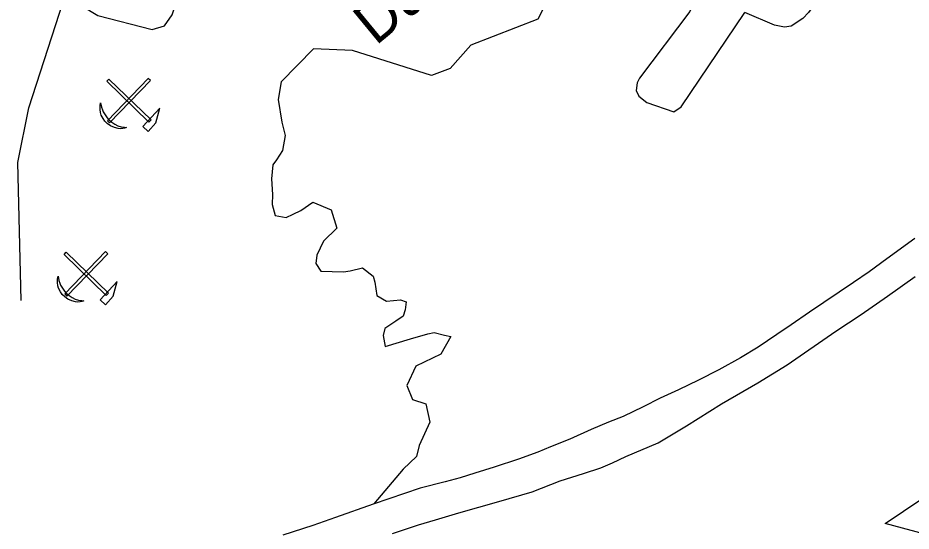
# Model space of a CAD drawing. Extents: x 2104537 to 2336408, y 34176 to 229611.
# Drawn here: x 2289475 to 2292690, y 71538 to 73383 of the extents above; entities that cross this region are included whole.
import ezdxf

# ---------------------------------------------------------------- set-up
doc = ezdxf.new("R2010")
doc.units = 0
for name, color, linetype in [('Exist Boundary Political City Limit New', 7, 'Continuous'), ('Exist Geographical Quarry CELL', 7, 'Continuous'), ('Exist Hydrographic Creek Single Shore', 7, 'Continuous'), ('Exist Hydrographic River Shore', 7, 'Continuous'), ('Exist Road Non-System Type 51', 7, 'Continuous'), ('Map Preparation Boundary City Limit Buffer Line', 7, 'Continuous'), ('Old_Level_32', 7, 'Continuous')]:
    doc.layers.add(name, color=color, linetype=linetype)

msp = doc.modelspace()

# ---------------------------------------------------------------- linework, layer by layer
at = {"layer": 'Exist Boundary Political City Limit New'}
msp.add_lwpolyline([(2294356.8, 71395.4), (2294585, 71030.5), (2292596.8, 71564.8), (2293894, 72437.9), (2294259, 72027.4), (2294630.8, 71538.7), (2294356.8, 71395.4)], dxfattribs=at)
at = {"layer": 'Exist Geographical Quarry CELL'}
for points in [[(2289954.5, 73016.1), (2289947.1, 73008.3), (2289794.9, 73155.3), (2289802.4, 73163)], [(2289952.1, 73158), (2289944.3, 73165.5), (2289797.4, 73013.3), (2289805.1, 73005.8)], [(2289866.7, 72988.7), (2289859.2, 72986.4), (2289853.4, 72985), (2289843.8, 72984.3), (2289835.7, 72985.2), (2289823.4, 72988.7), (2289809.1, 72994.6), (2289797.2, 73003), (2289788.3, 73011.1), (2289781.7, 73021.1), (2289775.6, 73033.6), (2289773, 73042.9), (2289771.5, 73054.1), (2289771.8, 73066.4), (2289773.2, 73077.1), (2289776.4, 73062.2), (2289779.3, 73052.6), (2289782.3, 73045.5), (2289789.2, 73033.8), (2289796.1, 73023.8), (2289801.2, 73017.2), (2289813.4, 73007.8), (2289823.7, 73000.5), (2289835.6, 72995.1), (2289847.4, 72991.5), (2289859.2, 72989.6)], [(2289925.5, 72992.8), (2289944, 72974.4), (2289971.5, 73005.3), (2289985.9, 73057.8)], [(2289801.1, 72393), (2289793.6, 72385.3), (2289641.5, 72532.2), (2289648.9, 72540)], [(2289798.6, 72535), (2289790.9, 72542.5), (2289643.9, 72390.3), (2289651.7, 72382.8)], [(2289713.2, 72365.7), (2289705.8, 72363.4), (2289699.9, 72361.9), (2289690.3, 72361.2), (2289682.3, 72362.2), (2289669.9, 72365.7), (2289655.7, 72371.6), (2289643.8, 72379.9), (2289634.8, 72388.1), (2289628.2, 72398.1), (2289622.1, 72410.6), (2289619.6, 72419.9), (2289618, 72431.1), (2289618.4, 72443.3), (2289619.8, 72454.1), (2289623, 72439.2), (2289625.8, 72429.6), (2289628.9, 72422.4), (2289635.8, 72410.8), (2289642.6, 72400.8), (2289647.8, 72394.2), (2289660, 72384.8), (2289670.3, 72377.5), (2289682.1, 72372.1), (2289693.9, 72368.5), (2289705.7, 72366.6)], [(2289772, 72369.7), (2289790.5, 72351.4), (2289818, 72382.3), (2289832.5, 72434.8)]]:
    msp.add_lwpolyline(points, close=True, dxfattribs=at)
at = {"layer": 'Exist Hydrographic Creek Single Shore'}
for points in [[(2291461.9, 73608), (2291345.9, 73378.1), (2291105, 73284.3), (2291030.9, 73200.4), (2290963.9, 73175.5), (2290679.9, 73266.2), (2290539, 73272.2), (2290423, 73153), (2290411.7, 73089.8), (2290425, 73008.1), (2290437.1, 72960.3), (2290427.3, 72906.3), (2290405.7, 72873.1), (2290393.4, 72854.2), (2290387.5, 72804.3), (2290391.6, 72748.4), (2290390.8, 72712.4), (2290401.8, 72672.5), (2290441.2, 72664.9), (2290466, 72677.1), (2290494.1, 72690.8), (2290537, 72720.1), (2290602.4, 72693.2), (2290622.7, 72627.4), (2290575.1, 72579.7), (2290550.7, 72529.3), (2290547.2, 72500.4), (2290565.5, 72472.8), (2290647.3, 72469.7), (2290671.5, 72473.5), (2290715.2, 72483.9), (2290753.5, 72454.1), (2290759.6, 72432.1), (2290766.6, 72384.9), (2290801.9, 72364.4), (2290851.9, 72368.6), (2290872.2, 72362), (2290868.5, 72333), (2290862.2, 72310.7), (2290835.5, 72292.8), (2290814.2, 72278.5), (2290796.1, 72266.5), (2290790.2, 72240.7), (2290797.4, 72201.4)], [(2290797.4, 72201.4), (2290888.4, 72228.9), (2290950.8, 72246.9)], [(2291033.6, 72237.1), (2290996.9, 72173.4), (2290906.9, 72131.1), (2290875.1, 72061.1), (2290895.2, 72011.3), (2290943.4, 71995.5), (2290957.7, 71929.6), (2290919.4, 71846)], [(2290950.8, 72246.9), (2290973.1, 72251.2), (2291010.8, 72242.4), (2291033.6, 72237.1)], [(2290919.4, 71846), (2290910, 71805.6), (2290862, 71759.9), (2290756.2, 71635.3)]]:
    msp.add_lwpolyline(points, dxfattribs=at)
at = {"layer": 'Exist Hydrographic River Shore'}
for points in [[(2292703.3, 72589.3), (2292602.2, 72516.5), (2292538.6, 72469.5), (2292482.8, 72431.2), (2292323.6, 72324.4), (2292258.5, 72279.7), (2292206.6, 72244.6), (2292138.8, 72198.4), (2292076.1, 72160.2), (2291997.9, 72117.4), (2291924, 72080.1), (2291852.5, 72045.4), (2291786.6, 72015.5), (2291725, 71984.9), (2291653.2, 71950.2), (2291601.3, 71929.9), (2291537.8, 71903.2), (2291462, 71868.6), (2291392.3, 71840.4), (2291346.3, 71821.6), (2291276.6, 71796.7), (2291188.8, 71767.9), (2291119.2, 71745.6), (2291067.4, 71729.2), (2291013.3, 71714.8), (2290923.6, 71691.9), (2290753.9, 71634.5), (2290618.5, 71586.9)], [(2291881.5, 71916.3), (2292007, 71994.9), (2292138, 72070.4), (2292243.6, 72135.7), (2292418.4, 72257), (2292510.1, 72315.9), (2292605.2, 72382), (2292704.6, 72453.2)], [(2290823.1, 71528.9), (2290916.5, 71559.9), (2290978.5, 71578.4), (2291062.3, 71603), (2291134.2, 71623.9), (2291205.8, 71644.5), (2291325.5, 71679.3), (2291427.3, 71718.3), (2291511.2, 71745.3), (2291572.9, 71765.4), (2291614.6, 71783.6), (2291662.6, 71806.3), (2291779.9, 71854.9), (2291881.5, 71916.3)], [(2290618.5, 71586.9), (2290536.6, 71558.3), (2290429, 71523.3)]]:
    msp.add_lwpolyline(points, dxfattribs=at)
at = {"layer": 'Exist Road Non-System Type 51'}
for points in [[(2289653.2, 73486.3), (2289671.6, 73455.6), (2289699.2, 73424.9), (2289732.9, 73409.6), (2289763.6, 73391.2), (2289958.4, 73341.4), (2290002.6, 73354.3), (2290030.3, 73394.3), (2290140.7, 73731.7), (2290159.1, 73854.5), (2290144.9, 73897.7), (2290117.6, 73924.2), (2290048.2, 73951.4), (2289797.3, 74020.1)], [(2292514.1, 73670.2), (2292321, 73402), (2292300.6, 73380.4), (2292258.1, 73353), (2292234.1, 73349.5), (2292198.4, 73356.4), (2292091.1, 73402.4)], [(2289487.6, 72366.5), (2289475.3, 72863.5), (2289515.2, 73059.9), (2289653.2, 73486.3)], [(2291861.1, 73504.6), (2291884.7, 73484.1), (2291896.4, 73461.9), (2291905.7, 73433.9), (2291893.4, 73406.2), (2291712.6, 73165.7), (2291704.4, 73149.7), (2291699.9, 73122), (2291709.4, 73101.8), (2291739.1, 73079.2), (2291836.2, 73045.2), (2291862.8, 73062.7), (2292091.1, 73402.4)]]:
    msp.add_lwpolyline(points, dxfattribs=at)
at = {"layer": 'Map Preparation Boundary City Limit Buffer Line'}
msp.add_lwpolyline([(2294356.8, 71395.4), (2294585, 71030.5), (2292596.8, 71564.8), (2293894, 72437.9), (2294259, 72027.4), (2294630.8, 71538.7), (2294356.8, 71395.4)], dxfattribs=at)

# ---------------------------------------------------------------- texts
at = {"layer": 'Old_Level_32'}
msp.add_text('Dutchman', height=150, rotation=39.4949, dxfattribs=at).set_placement((2290763.2, 73280.9))

doc.saveas('drawing.dxf')
